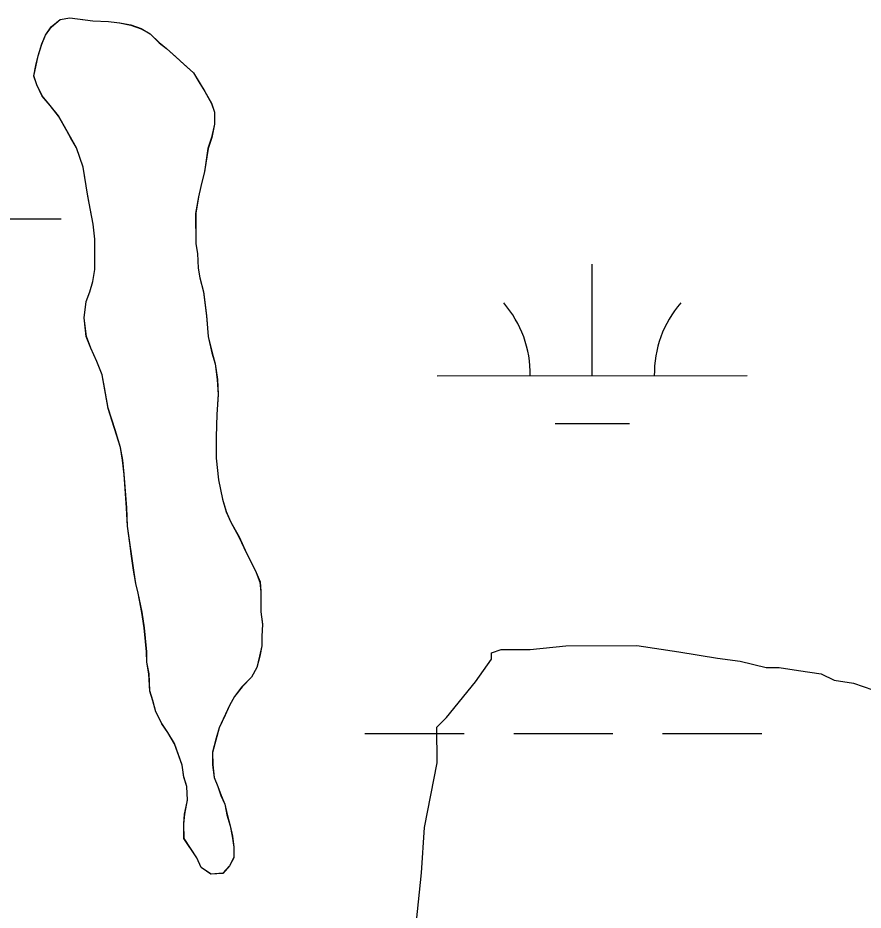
# Model space of a CAD drawing. Extents: x 3279314 to 3317160, y 734079 to 759431.
# Drawn here: x 3296038.2 to 3296310.8, y 743820.7 to 744108.6 of the extents above; entities that cross this region are included whole.
import ezdxf

# ---------------------------------------------------------------- set-up
doc = ezdxf.new("R2010")
doc.units = 0
for name, color, linetype in [('V-SITE-VEGE', 7, 'Continuous'), ('V-TOPO-SHOR', 7, 'Continuous'), ('V-WETL-SWMP', 7, 'Continuous')]:
    doc.layers.add(name, color=color, linetype=linetype)

msp = doc.modelspace()

# ---------------------------------------------------------------- linework, layer by layer
at = {"layer": 'V-SITE-VEGE'}
for p, q in [((3296048.95, 744105.67), (3296051.81, 744108.08)), ((3296051.81, 744108.08), (3296054.92, 744108.57)), ((3296054.92, 744108.57), (3296062.36, 744107.65)), ((3296062.36, 744107.65), (3296067.39, 744107.44)), ((3296067.39, 744107.44), (3296070.99, 744106.98)), ((3296070.99, 744106.98), (3296074.58, 744106.28)), ((3296047.04, 744103.02), (3296048.95, 744105.67)), ((3296074.58, 744106.28), (3296077.95, 744105.1)), ((3296077.95, 744105.1), (3296080.83, 744103.44)), ((3296045.86, 744100.14), (3296047.04, 744103.02)), ((3296080.83, 744103.44), (3296083.72, 744100.57)), ((3296044.68, 744096.3), (3296045.86, 744100.14)), ((3296083.72, 744100.57), (3296086.13, 744098.67)), ((3296086.13, 744098.67), (3296094.79, 744090.81)), ((3296043.28, 744089.82), (3296044.68, 744096.3)), ((3296044.25, 744086.95), (3296043.28, 744089.82)), ((3296094.79, 744090.81), (3296098.42, 744084.83)), ((3296045.95, 744083.37), (3296044.25, 744086.95)), ((3296098.42, 744084.83), (3296100.6, 744081.01)), ((3296048.6, 744080.27), (3296045.95, 744083.37)), ((3296100.6, 744081.01), (3296101.57, 744078.14)), ((3296051.25, 744076.92), (3296048.6, 744080.27)), ((3296101.57, 744078.14), (3296101.59, 744074.31)), ((3296057.06, 744066.65), (3296051.25, 744076.92)), ((3296101.59, 744074.31), (3296100.65, 744069.99)), ((3296100.65, 744069.99), (3296099.47, 744066.39)), ((3296059.24, 744060.43), (3296057.06, 744066.65)), ((3296099.47, 744066.39), (3296098.31, 744058.95)), ((3296060.73, 744051.1), (3296059.24, 744060.43)), ((3296098.31, 744058.95), (3296097.14, 744054.16)), ((3296097.14, 744054.16), (3296096.44, 744050.8)), ((3296062.45, 744042), (3296060.73, 744051.1)), ((3296096.44, 744050.8), (3296095.5, 744045.52)), ((3296095.5, 744045.52), (3296095.56, 744035.7)), ((3296062.96, 744037.21), (3296062.45, 744042)), ((3296063.01, 744027.38), (3296062.96, 744037.21)), ((3296095.56, 744035.7), (3296096.05, 744032.58)), ((3296096.05, 744032.58), (3296096.31, 744027.79)), ((3296062.31, 744023.55), (3296063.01, 744027.38)), ((3296096.31, 744027.79), (3296096.81, 744024.68)), ((3296061.37, 744020.19), (3296062.31, 744023.55)), ((3296096.81, 744024.68), (3296098.03, 744020.13)), ((3296060.19, 744017.07), (3296061.37, 744020.19)), ((3296098.03, 744020.13), (3296099.03, 744012.47)), ((3296059.49, 744011.79), (3296060.19, 744017.07)), ((3296060.24, 744005.8), (3296059.49, 744011.79)), ((3296099.03, 744012.47), (3296099.54, 744005.77)), ((3296061.7, 744001.98), (3296060.24, 744005.8)), ((3296099.54, 744005.77), (3296100.77, 744000.5)), ((3296063.64, 743997.67), (3296061.7, 744001.98)), ((3296100.77, 744000.5), (3296101.74, 743996.91)), ((3296065.34, 743993.37), (3296063.64, 743997.67)), ((3296101.74, 743996.91), (3296102.49, 743991.88)), ((3296067.31, 743982.59), (3296065.34, 743993.37)), ((3296102.49, 743991.88), (3296102.75, 743987.09)), ((3296102.75, 743987.09), (3296102.31, 743980.62)), ((3296071.21, 743969.91), (3296067.31, 743982.59)), ((3296102.31, 743980.62), (3296102.1, 743973.43)), ((3296102.1, 743973.43), (3296102.14, 743966.48)), ((3296071.95, 743965.84), (3296071.21, 743969.91)), ((3296072.45, 743961.29), (3296071.95, 743965.84)), ((3296102.14, 743966.48), (3296102.89, 743959.54)), ((3296073.23, 743950.52), (3296072.45, 743961.29)), ((3296102.89, 743959.54), (3296104.12, 743953.31)), ((3296104.12, 743953.31), (3296105.34, 743949.24)), ((3296073.5, 743944.53), (3296073.23, 743950.52)), ((3296105.34, 743949.24), (3296106.8, 743945.9)), ((3296106.8, 743945.9), (3296109.46, 743941.12)), ((3296075.48, 743930.4), (3296073.5, 743944.53)), ((3296109.46, 743941.12), (3296111.88, 743935.86)), ((3296111.88, 743935.86), (3296115.03, 743929.64)), ((3296076.23, 743926.09), (3296075.48, 743930.4)), ((3296115.03, 743929.64), (3296116.24, 743926.53)), ((3296076.96, 743922.98), (3296076.23, 743926.09)), ((3296116.24, 743926.53), (3296116.5, 743923.42)), ((3296078.19, 743916.75), (3296076.96, 743922.98)), ((3296116.5, 743923.42), (3296116.53, 743916.95)), ((3296078.94, 743911.73), (3296078.19, 743916.75)), ((3296116.53, 743916.95), (3296117.03, 743912.88)), ((3296079.69, 743904.06), (3296078.94, 743911.73)), ((3296117.03, 743912.88), (3296116.81, 743909.04)), ((3296116.81, 743909.04), (3296116.82, 743905.93)), ((3296116.82, 743905.93), (3296116.12, 743902.57)), ((3296203.38, 743904.83), (3296214.84, 743905.93)), ((3296214.84, 743905.93), (3296237.77, 743906.04)), ((3296237.77, 743906.04), (3296251.32, 743904.02)), ((3296079.71, 743900.71), (3296079.69, 743904.06)), ((3296116.12, 743902.57), (3296115.18, 743898.97)), ((3296190.88, 743903.73), (3296194, 743904.78)), ((3296190.89, 743901.64), (3296190.88, 743903.73)), ((3296194, 743904.78), (3296203.38, 743904.83)), ((3296251.32, 743904.02), (3296263.84, 743901.99)), ((3296080.45, 743896.88), (3296079.71, 743900.71)), ((3296185.72, 743894.33), (3296190.89, 743901.64)), ((3296263.84, 743901.99), (3296271.14, 743900.99)), ((3296271.14, 743900.99), (3296279.48, 743898.94)), ((3296080.72, 743891.37), (3296080.45, 743896.88)), ((3296115.18, 743898.97), (3296113.52, 743895.85)), ((3296279.48, 743898.94), (3296283.65, 743898.96)), ((3296283.65, 743898.96), (3296289.91, 743897.95)), ((3296289.91, 743897.95), (3296297.21, 743896.94)), ((3296297.21, 743896.94), (3296301.38, 743894.88)), ((3296113.52, 743895.85), (3296110.42, 743892.72)), ((3296176.39, 743882.82), (3296185.72, 743894.33)), ((3296301.38, 743894.88), (3296307.64, 743893.87)), ((3296307.64, 743893.87), (3296313.9, 743891.81)), ((3296081.69, 743888.26), (3296080.72, 743891.37)), ((3296110.42, 743892.72), (3296108.04, 743889.59)), ((3296082.67, 743884.67), (3296081.69, 743888.26)), ((3296108.04, 743889.59), (3296106.38, 743886.71)), ((3296106.38, 743886.71), (3296103.06, 743879.5)), ((3296084.6, 743880.84), (3296082.67, 743884.67)), ((3296173.28, 743879.68), (3296176.39, 743882.82)), ((3296086.54, 743877.98), (3296084.6, 743880.84)), ((3296103.06, 743879.5), (3296100.95, 743871.58)), ((3296173.34, 743868.21), (3296173.28, 743879.68)), ((3296088.71, 743874.39), (3296086.54, 743877.98)), ((3296091.14, 743867.46), (3296088.71, 743874.39)), ((3296100.95, 743871.58), (3296100.97, 743867.51)), ((3296169.27, 743847.35), (3296173.34, 743868.21)), ((3296091.64, 743863.63), (3296091.14, 743867.46)), ((3296100.97, 743867.51), (3296101.47, 743863.44)), ((3296092.62, 743860.52), (3296091.64, 743863.63)), ((3296101.47, 743863.44), (3296102.68, 743860.57)), ((3296092.88, 743856.21), (3296092.62, 743860.52)), ((3296102.68, 743860.57), (3296103.65, 743857.7)), ((3296103.65, 743857.7), (3296104.87, 743854.83)), ((3296091.94, 743851.65), (3296092.88, 743856.21)), ((3296104.87, 743854.83), (3296105.6, 743851.48)), ((3296091.72, 743848.53), (3296091.94, 743851.65)), ((3296105.6, 743851.48), (3296106.58, 743847.89)), ((3296091.74, 743843.74), (3296091.72, 743848.53)), ((3296106.58, 743847.89), (3296107.31, 743844.54)), ((3296168.3, 743832.76), (3296169.27, 743847.35)), ((3296095.85, 743837.53), (3296091.74, 743843.74)), ((3296107.31, 743844.54), (3296107.81, 743840.95)), ((3296107.81, 743840.95), (3296107.83, 743837.59)), ((3296097.3, 743834.42), (3296095.85, 743837.53)), ((3296107.83, 743837.59), (3296106.41, 743834.95)), ((3296100.43, 743832.28), (3296097.3, 743834.42)), ((3296106.41, 743834.95), (3296104.26, 743832.54)), ((3296104.26, 743832.54), (3296100.43, 743832.28)), ((3296166.31, 743812.95), (3296168.3, 743832.76))]:
    msp.add_line(p, q, dxfattribs=at)
at = {"layer": 'V-TOPO-SHOR'}
for points in [[(3296091.76, 743843.77), (3296091.73, 743848.56), (3296091.96, 743851.68), (3296092.89, 743856.23), (3296092.63, 743860.54), (3296091.66, 743863.65), (3296091.16, 743867.48), (3296089.94, 743870.83), (3296088.73, 743874.42), (3296086.55, 743878.01), (3296084.62, 743880.87), (3296082.68, 743884.7), (3296081.71, 743888.29), (3296080.73, 743891.39), (3296080.46, 743896.91), (3296079.73, 743900.73), (3296079.71, 743904.09), (3296079.21, 743908.64), (3296078.95, 743911.75), (3296078.21, 743916.78), (3296076.98, 743923.01), (3296076.24, 743926.12), (3296075.5, 743930.43), (3296074.75, 743935.69), (3296074.25, 743939.29), (3296073.51, 743944.55), (3296073.24, 743950.54), (3296072.73, 743957.25), (3296072.46, 743961.32), (3296071.96, 743965.87), (3296071.22, 743969.94), (3296069.52, 743975.68), (3296067.33, 743982.62), (3296066.09, 743989.33), (3296065.35, 743993.39), (3296063.66, 743997.7), (3296061.72, 744002), (3296060.26, 744005.83), (3296059.51, 744011.82), (3296060.2, 744017.09), (3296061.38, 744020.21), (3296062.32, 744023.57), (3296063.02, 744027.41), (3296063, 744032.68), (3296062.97, 744037.23), (3296062.47, 744042.02), (3296061.48, 744047.05), (3296060.75, 744051.12), (3296060, 744055.67), (3296059.26, 744060.46), (3296058.04, 744063.81), (3296057.07, 744066.68), (3296055.14, 744070.02), (3296053.44, 744073.13), (3296051.27, 744076.95), (3296048.61, 744080.29), (3296045.96, 744083.4), (3296044.27, 744086.98), (3296043.29, 744089.85), (3296043.99, 744093.21), (3296044.7, 744096.33), (3296045.88, 744100.17), (3296047.06, 744103.05), (3296048.96, 744105.69), (3296051.83, 744108.11), (3296054.94, 744108.6), (3296058.29, 744108.14), (3296062.37, 744107.68), (3296067.41, 744107.47), (3296071, 744107.01), (3296074.6, 744106.31), (3296077.96, 744105.12), (3296080.85, 744103.46), (3296083.74, 744100.6), (3296086.14, 744098.7), (3296089.03, 744096.08), (3296091.92, 744093.45), (3296094.81, 744090.83), (3296096.5, 744087.97), (3296098.43, 744084.86), (3296100.61, 744081.04), (3296101.58, 744078.17), (3296101.6, 744074.33), (3296100.66, 744070.02), (3296099.48, 744066.42), (3296099.02, 744063.06), (3296098.33, 744058.98), (3296097.15, 744054.18), (3296096.45, 744050.82), (3296095.52, 744045.55), (3296095.55, 744040.28), (3296095.57, 744035.72), (3296096.06, 744032.61), (3296096.33, 744027.82), (3296096.82, 744024.71), (3296098.04, 744020.16), (3296099.04, 744012.5), (3296099.56, 744005.79), (3296100.78, 744000.53), (3296101.76, 743996.94), (3296102.5, 743991.91)], [(3296102.5, 743991.91), (3296102.77, 743987.12), (3296102.32, 743980.65), (3296102.12, 743973.45), (3296102.15, 743966.51), (3296102.91, 743959.56), (3296104.14, 743953.34), (3296105.36, 743949.27), (3296106.81, 743945.92), (3296109.47, 743941.14), (3296111.9, 743935.88), (3296113.59, 743932.54), (3296115.04, 743929.67), (3296116.26, 743926.56), (3296116.51, 743923.45), (3296116.53, 743920.33), (3296116.54, 743916.98), (3296117.04, 743912.91), (3296116.82, 743909.07), (3296116.84, 743905.95), (3296116.14, 743902.6), (3296115.2, 743899), (3296113.54, 743895.88), (3296110.44, 743892.74), (3296108.06, 743889.62), (3296106.4, 743886.73), (3296104.97, 743883.61), (3296103.08, 743879.53), (3296102.14, 743876.17), (3296100.96, 743871.61), (3296100.98, 743867.54), (3296101.48, 743863.46), (3296102.7, 743860.6), (3296103.67, 743857.72), (3296104.88, 743854.85), (3296105.62, 743851.51), (3296106.59, 743847.92), (3296107.33, 743844.56), (3296107.83, 743840.97), (3296107.85, 743837.62), (3296106.42, 743834.97), (3296104.27, 743832.57), (3296100.44, 743832.31), (3296097.32, 743834.45), (3296095.86, 743837.56), (3296091.76, 743843.77)]]:
    msp.add_lwpolyline(points, dxfattribs=at)
at = {"layer": 'V-WETL-SWMP'}
for p, q in [((3296048.97, 744105.68), (3296051.84, 744108.1)), ((3296048.97, 744105.68), (3296051.84, 744108.1)), ((3296051.84, 744108.1), (3296054.95, 744108.59)), ((3296051.84, 744108.1), (3296054.95, 744108.59)), ((3296054.95, 744108.59), (3296062.38, 744107.67)), ((3296054.95, 744108.59), (3296062.38, 744107.67)), ((3296062.38, 744107.67), (3296067.41, 744107.46)), ((3296062.38, 744107.67), (3296067.41, 744107.46)), ((3296067.41, 744107.46), (3296071.01, 744107)), ((3296067.41, 744107.46), (3296071.01, 744107)), ((3296071.01, 744107), (3296074.61, 744106.3)), ((3296071.01, 744107), (3296074.61, 744106.3)), ((3296047.07, 744103.04), (3296048.97, 744105.68)), ((3296047.07, 744103.04), (3296048.97, 744105.68)), ((3296074.61, 744106.3), (3296077.97, 744105.12)), ((3296074.61, 744106.3), (3296077.97, 744105.12)), ((3296077.97, 744105.12), (3296080.85, 744103.45)), ((3296077.97, 744105.12), (3296080.85, 744103.45)), ((3296045.89, 744100.16), (3296047.07, 744103.04)), ((3296045.89, 744100.16), (3296047.07, 744103.04)), ((3296080.85, 744103.45), (3296083.74, 744100.59)), ((3296080.85, 744103.45), (3296083.74, 744100.59)), ((3296044.71, 744096.32), (3296045.89, 744100.16)), ((3296044.71, 744096.32), (3296045.89, 744100.16)), ((3296083.74, 744100.59), (3296086.15, 744098.69)), ((3296083.74, 744100.59), (3296086.15, 744098.69)), ((3296086.15, 744098.69), (3296094.82, 744090.82)), ((3296086.15, 744098.69), (3296094.82, 744090.82)), ((3296043.3, 744089.84), (3296044.71, 744096.32)), ((3296043.3, 744089.84), (3296044.71, 744096.32)), ((3296044.28, 744086.97), (3296043.3, 744089.84)), ((3296044.28, 744086.97), (3296043.3, 744089.84)), ((3296094.82, 744090.82), (3296098.44, 744084.85)), ((3296094.82, 744090.82), (3296098.44, 744084.85)), ((3296045.97, 744083.39), (3296044.28, 744086.97)), ((3296045.97, 744083.39), (3296044.28, 744086.97)), ((3296098.44, 744084.85), (3296100.62, 744081.03)), ((3296098.44, 744084.85), (3296100.62, 744081.03)), ((3296048.62, 744080.28), (3296045.97, 744083.39)), ((3296048.62, 744080.28), (3296045.97, 744083.39)), ((3296100.62, 744081.03), (3296101.59, 744078.16)), ((3296100.62, 744081.03), (3296101.59, 744078.16)), ((3296051.28, 744076.94), (3296048.62, 744080.28)), ((3296051.28, 744076.94), (3296048.62, 744080.28)), ((3296101.59, 744078.16), (3296101.61, 744074.32)), ((3296101.59, 744078.16), (3296101.61, 744074.32)), ((3296057.08, 744066.67), (3296051.28, 744076.94)), ((3296057.08, 744066.67), (3296051.28, 744076.94)), ((3296101.61, 744074.32), (3296100.67, 744070.01)), ((3296101.61, 744074.32), (3296100.67, 744070.01)), ((3296100.67, 744070.01), (3296099.49, 744066.41)), ((3296100.67, 744070.01), (3296099.49, 744066.41)), ((3296059.27, 744060.45), (3296057.08, 744066.67)), ((3296059.27, 744060.45), (3296057.08, 744066.67)), ((3296099.49, 744066.41), (3296098.33, 744058.97)), ((3296099.49, 744066.41), (3296098.33, 744058.97)), ((3296060.75, 744051.11), (3296059.27, 744060.45)), ((3296060.75, 744051.11), (3296059.27, 744060.45)), ((3296098.33, 744058.97), (3296097.16, 744054.17)), ((3296098.33, 744058.97), (3296097.16, 744054.17)), ((3296097.16, 744054.17), (3296096.46, 744050.81)), ((3296097.16, 744054.17), (3296096.46, 744050.81)), ((3296062.48, 744042.01), (3296060.75, 744051.11)), ((3296062.48, 744042.01), (3296060.75, 744051.11)), ((3296096.46, 744050.81), (3296095.53, 744045.54)), ((3296096.46, 744050.81), (3296095.53, 744045.54)), ((3296020.08, 744043.76), (3296052.08, 744043.77)), ((3296095.53, 744045.54), (3296095.58, 744035.71)), ((3296095.53, 744045.54), (3296095.58, 744035.71)), ((3296062.98, 744037.22), (3296062.48, 744042.01)), ((3296062.98, 744037.22), (3296062.48, 744042.01)), ((3296063.03, 744027.4), (3296062.98, 744037.22)), ((3296063.03, 744027.4), (3296062.98, 744037.22)), ((3296095.58, 744035.71), (3296096.07, 744032.6)), ((3296095.58, 744035.71), (3296096.07, 744032.6)), ((3296096.07, 744032.6), (3296096.34, 744027.81)), ((3296096.07, 744032.6), (3296096.34, 744027.81)), ((3296223.42, 743993.12), (3296223.41, 744029.12)), ((3296062.33, 744023.56), (3296063.03, 744027.4)), ((3296062.33, 744023.56), (3296063.03, 744027.4)), ((3296096.34, 744027.81), (3296096.83, 744024.7)), ((3296096.34, 744027.81), (3296096.83, 744024.7)), ((3296061.39, 744020.2), (3296062.33, 744023.56)), ((3296061.39, 744020.2), (3296062.33, 744023.56)), ((3296096.83, 744024.7), (3296098.05, 744020.15)), ((3296096.83, 744024.7), (3296098.05, 744020.15)), ((3296060.21, 744017.08), (3296061.39, 744020.2)), ((3296060.21, 744017.08), (3296061.39, 744020.2)), ((3296098.05, 744020.15), (3296099.05, 744012.49)), ((3296098.05, 744020.15), (3296099.05, 744012.49)), ((3296059.52, 744011.81), (3296060.21, 744017.08)), ((3296059.52, 744011.81), (3296060.21, 744017.08)), ((3296060.27, 744005.82), (3296059.52, 744011.81)), ((3296060.27, 744005.82), (3296059.52, 744011.81)), ((3296099.05, 744012.49), (3296099.56, 744005.78)), ((3296099.05, 744012.49), (3296099.56, 744005.78)), ((3296061.72, 744001.99), (3296060.27, 744005.82)), ((3296061.72, 744001.99), (3296060.27, 744005.82)), ((3296099.56, 744005.78), (3296100.79, 744000.52)), ((3296099.56, 744005.78), (3296100.79, 744000.52)), ((3296063.66, 743997.69), (3296061.72, 744001.99)), ((3296063.66, 743997.69), (3296061.72, 744001.99)), ((3296100.79, 744000.52), (3296101.77, 743996.93)), ((3296100.79, 744000.52), (3296101.77, 743996.93)), ((3296065.36, 743993.39), (3296063.66, 743997.69)), ((3296065.36, 743993.39), (3296063.66, 743997.69)), ((3296101.77, 743996.93), (3296102.51, 743991.9)), ((3296101.77, 743996.93), (3296102.51, 743991.9)), ((3296067.33, 743982.61), (3296065.36, 743993.39)), ((3296067.33, 743982.61), (3296065.36, 743993.39)), ((3296102.51, 743991.9), (3296102.77, 743987.11)), ((3296102.51, 743991.9), (3296102.77, 743987.11)), ((3296173.42, 743993.09), (3296273.42, 743993.14)), ((3296102.77, 743987.11), (3296102.33, 743980.64)), ((3296102.77, 743987.11), (3296102.33, 743980.64)), ((3296071.23, 743969.93), (3296067.33, 743982.61)), ((3296071.23, 743969.93), (3296067.33, 743982.61)), ((3296102.33, 743980.64), (3296102.13, 743973.45)), ((3296102.33, 743980.64), (3296102.13, 743973.45)), ((3296211.43, 743977.68), (3296235.43, 743977.69)), ((3296102.13, 743973.45), (3296102.16, 743966.5)), ((3296102.13, 743973.45), (3296102.16, 743966.5)), ((3296071.97, 743965.86), (3296071.23, 743969.93)), ((3296071.97, 743965.86), (3296071.23, 743969.93)), ((3296072.47, 743961.31), (3296071.97, 743965.86)), ((3296072.47, 743961.31), (3296071.97, 743965.86)), ((3296102.16, 743966.5), (3296102.92, 743959.55)), ((3296102.16, 743966.5), (3296102.92, 743959.55)), ((3296073.25, 743950.53), (3296072.47, 743961.31)), ((3296073.25, 743950.53), (3296072.47, 743961.31)), ((3296102.92, 743959.55), (3296104.15, 743953.33)), ((3296102.92, 743959.55), (3296104.15, 743953.33)), ((3296104.15, 743953.33), (3296105.36, 743949.26)), ((3296104.15, 743953.33), (3296105.36, 743949.26)), ((3296073.52, 743944.54), (3296073.25, 743950.53)), ((3296073.52, 743944.54), (3296073.25, 743950.53)), ((3296105.36, 743949.26), (3296106.82, 743945.91)), ((3296105.36, 743949.26), (3296106.82, 743945.91)), ((3296106.82, 743945.91), (3296109.48, 743941.13)), ((3296106.82, 743945.91), (3296109.48, 743941.13)), ((3296075.51, 743930.42), (3296073.52, 743944.54)), ((3296075.51, 743930.42), (3296073.52, 743944.54)), ((3296109.48, 743941.13), (3296111.9, 743935.87)), ((3296109.48, 743941.13), (3296111.9, 743935.87)), ((3296111.9, 743935.87), (3296115.05, 743929.66)), ((3296111.9, 743935.87), (3296115.05, 743929.66)), ((3296076.25, 743926.11), (3296075.51, 743930.42)), ((3296076.25, 743926.11), (3296075.51, 743930.42)), ((3296115.05, 743929.66), (3296116.26, 743926.55)), ((3296115.05, 743929.66), (3296116.26, 743926.55)), ((3296076.98, 743923), (3296076.25, 743926.11)), ((3296076.98, 743923), (3296076.25, 743926.11)), ((3296116.26, 743926.55), (3296116.52, 743923.44)), ((3296116.26, 743926.55), (3296116.52, 743923.44)), ((3296078.21, 743916.77), (3296076.98, 743923)), ((3296078.21, 743916.77), (3296076.98, 743923)), ((3296116.52, 743923.44), (3296116.55, 743916.97)), ((3296116.52, 743923.44), (3296116.55, 743916.97)), ((3296078.96, 743911.74), (3296078.21, 743916.77)), ((3296078.96, 743911.74), (3296078.21, 743916.77)), ((3296116.55, 743916.97), (3296117.05, 743912.9)), ((3296116.55, 743916.97), (3296117.05, 743912.9)), ((3296079.72, 743904.08), (3296078.96, 743911.74)), ((3296079.72, 743904.08), (3296078.96, 743911.74)), ((3296117.05, 743912.9), (3296116.83, 743909.06)), ((3296117.05, 743912.9), (3296116.83, 743909.06)), ((3296116.83, 743909.06), (3296116.85, 743905.95)), ((3296116.83, 743909.06), (3296116.85, 743905.95)), ((3296116.85, 743905.95), (3296116.15, 743902.59)), ((3296116.85, 743905.95), (3296116.15, 743902.59)), ((3296079.73, 743900.72), (3296079.72, 743904.08)), ((3296079.73, 743900.72), (3296079.72, 743904.08)), ((3296116.15, 743902.59), (3296115.21, 743898.99)), ((3296116.15, 743902.59), (3296115.21, 743898.99)), ((3296080.47, 743896.89), (3296079.73, 743900.72)), ((3296080.47, 743896.89), (3296079.73, 743900.72)), ((3296080.74, 743891.38), (3296080.47, 743896.89)), ((3296080.74, 743891.38), (3296080.47, 743896.89)), ((3296115.21, 743898.99), (3296113.55, 743895.87)), ((3296115.21, 743898.99), (3296113.55, 743895.87)), ((3296113.55, 743895.87), (3296110.45, 743892.73)), ((3296113.55, 743895.87), (3296110.45, 743892.73)), ((3296081.71, 743888.27), (3296080.74, 743891.38)), ((3296081.71, 743888.27), (3296080.74, 743891.38)), ((3296110.45, 743892.73), (3296108.07, 743889.61)), ((3296110.45, 743892.73), (3296108.07, 743889.61)), ((3296082.69, 743884.68), (3296081.71, 743888.27)), ((3296082.69, 743884.68), (3296081.71, 743888.27)), ((3296108.07, 743889.61), (3296106.4, 743886.72)), ((3296108.07, 743889.61), (3296106.4, 743886.72)), ((3296106.4, 743886.72), (3296103.08, 743879.52)), ((3296106.4, 743886.72), (3296103.08, 743879.52)), ((3296084.63, 743880.86), (3296082.69, 743884.68)), ((3296084.63, 743880.86), (3296082.69, 743884.68)), ((3296086.56, 743878), (3296084.63, 743880.86)), ((3296086.56, 743878), (3296084.63, 743880.86)), ((3296103.08, 743879.52), (3296100.97, 743871.6)), ((3296103.08, 743879.52), (3296100.97, 743871.6)), ((3296088.73, 743874.41), (3296086.56, 743878)), ((3296088.73, 743874.41), (3296086.56, 743878)), ((3296150.08, 743877.65), (3296182.08, 743877.67)), ((3296198.08, 743877.67), (3296230.08, 743877.69)), ((3296246.08, 743877.7), (3296278.08, 743877.72)), ((3296091.16, 743867.48), (3296088.73, 743874.41)), ((3296091.16, 743867.48), (3296088.73, 743874.41)), ((3296100.97, 743871.6), (3296100.99, 743867.53)), ((3296100.97, 743871.6), (3296100.99, 743867.53)), ((3296091.66, 743863.64), (3296091.16, 743867.48)), ((3296091.66, 743863.64), (3296091.16, 743867.48)), ((3296100.99, 743867.53), (3296101.49, 743863.46)), ((3296100.99, 743867.53), (3296101.49, 743863.46)), ((3296092.64, 743860.53), (3296091.66, 743863.64)), ((3296092.64, 743860.53), (3296091.66, 743863.64)), ((3296101.49, 743863.46), (3296102.7, 743860.59)), ((3296101.49, 743863.46), (3296102.7, 743860.59)), ((3296092.9, 743856.22), (3296092.64, 743860.53)), ((3296092.9, 743856.22), (3296092.64, 743860.53)), ((3296102.7, 743860.59), (3296103.68, 743857.72)), ((3296102.7, 743860.59), (3296103.68, 743857.72)), ((3296103.68, 743857.72), (3296104.89, 743854.85)), ((3296103.68, 743857.72), (3296104.89, 743854.85)), ((3296091.96, 743851.67), (3296092.9, 743856.22)), ((3296091.96, 743851.67), (3296092.9, 743856.22)), ((3296104.89, 743854.85), (3296105.62, 743851.5)), ((3296104.89, 743854.85), (3296105.62, 743851.5)), ((3296091.74, 743848.55), (3296091.96, 743851.67)), ((3296091.74, 743848.55), (3296091.96, 743851.67)), ((3296105.62, 743851.5), (3296106.6, 743847.91)), ((3296105.62, 743851.5), (3296106.6, 743847.91)), ((3296091.77, 743843.76), (3296091.74, 743848.55)), ((3296091.77, 743843.76), (3296091.74, 743848.55)), ((3296106.6, 743847.91), (3296107.34, 743844.55)), ((3296106.6, 743847.91), (3296107.34, 743844.55)), ((3296095.87, 743837.55), (3296091.77, 743843.76)), ((3296095.87, 743837.55), (3296091.77, 743843.76)), ((3296107.34, 743844.55), (3296107.83, 743840.96)), ((3296107.34, 743844.55), (3296107.83, 743840.96)), ((3296107.83, 743840.96), (3296107.85, 743837.61)), ((3296107.83, 743840.96), (3296107.85, 743837.61)), ((3296097.32, 743834.44), (3296095.87, 743837.55)), ((3296097.32, 743834.44), (3296095.87, 743837.55)), ((3296107.85, 743837.61), (3296106.43, 743834.97)), ((3296107.85, 743837.61), (3296106.43, 743834.97)), ((3296100.45, 743832.3), (3296097.32, 743834.44)), ((3296100.45, 743832.3), (3296097.32, 743834.44)), ((3296106.43, 743834.97), (3296104.28, 743832.56)), ((3296106.43, 743834.97), (3296104.28, 743832.56)), ((3296104.28, 743832.56), (3296100.45, 743832.3)), ((3296104.28, 743832.56), (3296100.45, 743832.3))]:
    msp.add_line(p, q, dxfattribs=at)
for centre, start, end in [((3296168.18, 743993.57), 359.2573, 40.801), ((3296278.67, 743993.62), 139.2573, 180.801)]:
    msp.add_arc(centre, 35.25, start, end, dxfattribs=at)

doc.saveas('drawing.dxf')
